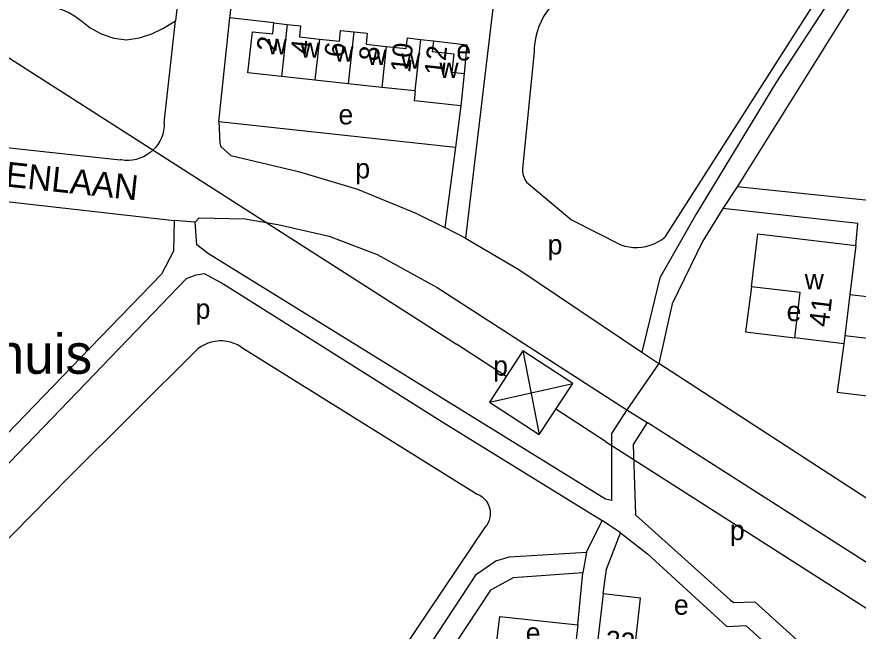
# Model space of a CAD drawing. Extents: x 161936 to 163647, y 386450 to 388633.
# Drawn here: x 162637.9 to 162807.2, y 386841.4 to 386965 of the extents above; entities that cross this region are included whole.
import ezdxf

# ---------------------------------------------------------------- set-up
doc = ezdxf.new("R2010")
doc.units = 0
for name, color, linetype in [('BLT_Basislijn', 7, 'Continuous'), ('BLT_Bebouwing', 7, 'Continuous'), ('BLT_Bebouwing_beschrifting', 7, 'Continuous'), ('BLT_Centroide', 7, 'Continuous'), ('BLT_Hoogspanningsmast_en_leidingen', 7, 'Continuous'), ('BLT_Huisnummer', 7, 'Continuous'), ('BLT_Huisnummer_ tussenligend', 7, 'Continuous'), ('BLT_Onderverdeling_panden', 7, 'Continuous'), ('BLT_Straatnaam', 7, 'Continuous'), ('BLT_Vlakafsluiter', 7, 'Continuous')]:
    doc.layers.add(name, color=color, linetype=linetype)

msp = doc.modelspace()

# ---------------------------------------------------------------- linework, layer by layer
at = {"layer": 'BLT_Basislijn'}
for p, q in [((162810.67, 386975.26), (162782.82, 386930.8)), ((162670.46, 386970.35), (162669.78, 386964.13)), ((162768.44, 386920.78), (162799.34, 386969.19)), ((162733.65, 386966.67), (162728.13, 386920.43)), ((162678.53, 386943.92), (162680.74, 386964.74)), ((162689.6, 386963.73), (162680.74, 386964.74)), ((162667.53, 386943.66), (162669.78, 386964.13)), ((162741.96, 386957.99), (162739.71, 386935.06)), ((162727.22, 386947.08), (162726.14, 386938.76)), ((162595.53, 386943.03), (162658.65, 386936.22)), ((162678.53, 386943.92), (162726.14, 386938.76)), ((162726.14, 386938.76), (162724.03, 386922.61)), ((162740.46, 386931.68), (162749.51, 386924.15)), ((162782.82, 386930.8), (162779.98, 386926.44)), ((162621.29, 386929.43), (162669.51, 386924.01)), ((162673.75, 386923.68), (162669.51, 386924.01)), ((162749.51, 386924.15), (162759.43, 386919.09)), ((162728.13, 386920.43), (162724.03, 386922.61)), ((162652.62, 386898.36), (162619.58, 386864.31)), ((162682.94, 386898.57), (162730.49, 386868.98)), ((162763.63, 386897.48), (162767.1, 386895.21)), ((162760.64, 386885.93), (162764.7, 386883.35)), ((162752.51, 386857.26), (162755.67, 386863.67)), ((162759.38, 386861.14), (162755.67, 386863.67)), ((162732, 386862.15), (162709.09, 386828.13)), ((162752.51, 386857.26), (162751.78, 386853.1)), ((162750.74, 386842.67), (162751.78, 386853.1)), ((162750.74, 386842.67), (162750.17, 386837.23))]:
    msp.add_line(p, q, dxfattribs=at)
for points in [[(162994.68, 387190.62), (162985.54, 387189.48), (162980.86, 387188.14), (162974.88, 387184.86), (162966.28, 387177.45), (162938.28, 387149.79), (162903.24, 387114.51), (162892.82, 387104.85), (162888.74, 387100), (162884.14, 387095.5), (162876.92, 387087.93), (162850.19, 387044.96), (162849.96, 387039.13), (162825.52, 387004.78), (162807.9, 386978.22), (162790.61, 386951.66), (162774.68, 386925.41), (162767.27, 386912.48), (162763.63, 386897.48)], [(162680.74, 386964.74), (162680.79, 386965.14), (162681.33, 386970.24)], [(162746.56, 386968.46), (162745.8, 386967.67), (162745.1, 386966.83), (162744.46, 386965.93), (162743.88, 386965), (162743.38, 386964.02), (162742.95, 386963.01), (162742.6, 386961.97), (162742.32, 386960.91), (162742.12, 386959.83), (162742, 386958.74), (162741.96, 386957.99)], [(162636.86, 386966.9), (162638.31, 386967.25), (162639.7, 386967.41), (162641.28, 386967.53), (162643.04, 386967.43), (162644.78, 386967.13), (162646.75, 386966.48), (162648.36, 386965.83), (162649.48, 386965.18), (162650.94, 386964.08), (162652.61, 386962.77), (162654.82, 386961.53), (162657.39, 386960.69), (162659.95, 386960.37), (162662.58, 386960.75), (162665, 386961.56), (162667.25, 386962.63), (162669.78, 386964.13)], [(162721.71, 386960.14), (162728.42, 386959.32), (162727.92, 386953.54)], [(162667.53, 386943.66), (162667.51, 386942.89), (162667.4, 386942.13), (162667.22, 386941.38), (162666.96, 386940.65), (162666.63, 386939.96), (162666.23, 386939.3), (162665.76, 386938.69), (162665.24, 386938.13), (162664.65, 386937.62), (162664.02, 386937.19), (162663.34, 386936.82), (162662.63, 386936.52), (162661.9, 386936.29), (162661.14, 386936.14), (162660.37, 386936.08), (162659.6, 386936.09), (162658.84, 386936.18), (162658.65, 386936.22)], [(162678.53, 386943.92), (162678.69, 386939.54), (162678.94, 386938.89), (162680.92, 386937.07), (162694.55, 386933.88), (162706.41, 386930.3), (162718.19, 386925.45), (162724.03, 386922.61)], [(162739.71, 386935.06), (162739.63, 386934.48), (162739.63, 386933.9), (162739.72, 386933.32), (162739.88, 386932.76), (162740.11, 386932.22), (162740.46, 386931.68)], [(162826.53, 386916.88), (162825.28, 386917.02), (162810.88, 386918.66), (162811.45, 386927.66), (162811.19, 386927.82), (162782.82, 386930.8)], [(162779.98, 386926.44), (162775.86, 386919.8), (162769.73, 386907.21), (162767.1, 386895.21)], [(162806.71, 386918.97), (162807.11, 386923.42), (162779.98, 386926.44)], [(162669.51, 386924.01), (162669.39, 386917.8), (162667, 386913.18), (162652.62, 386898.36)], [(162673.75, 386923.68), (162674.59, 386924.54), (162683.81, 386924.32), (162690.36, 386923.18), (162700.69, 386920.83), (162710.38, 386917.13), (162722.46, 386910.53), (162760.64, 386885.93)], [(162760.64, 386885.93), (162757.51, 386881.16), (162757.57, 386867.7), (162756.32, 386867.95), (162676.46, 386917.32), (162674.07, 386919.13), (162673.75, 386923.68)], [(162728.13, 386920.43), (162738.88, 386914.14), (162763.63, 386897.48)], [(162759.43, 386919.09), (162760.25, 386918.84), (162761.08, 386918.67), (162761.93, 386918.58), (162762.79, 386918.57), (162763.64, 386918.64), (162764.48, 386918.78), (162765.31, 386919.01), (162766.1, 386919.31), (162766.87, 386919.69), (162767.6, 386920.13), (162768.29, 386920.64), (162768.44, 386920.78)], [(162595.82, 386824.09), (162600, 386831.84), (162603.73, 386838.75), (162607.51, 386844.2), (162612.64, 386850.73), (162672, 386912.35), (162673.96, 386913.05), (162675.55, 386913.34), (162679.51, 386911.21), (162723.77, 386883.3), (162755.67, 386863.67)], [(162785.74, 386910.67), (162784.49, 386901.63), (162794.44, 386900.38)], [(162682.94, 386898.57), (162682.28, 386898.96), (162681.58, 386899.28), (162680.85, 386899.52), (162680.1, 386899.68), (162679.34, 386899.76), (162678.57, 386899.77), (162677.8, 386899.69), (162677.05, 386899.54), (162676.32, 386899.31), (162675.61, 386899), (162674.95, 386898.62), (162674.32, 386898.18), (162674.15, 386898.04)], [(162804.32, 386899.21), (162802.99, 386889.44), (162814.57, 386888.06)], [(162674.15, 386898.04), (162648.27, 386872.27), (162622.49, 386846.17), (162607.47, 386828.51)], [(162853.85, 386884.48), (162834.75, 386858.69), (162833.3, 386857.45), (162831.4, 386856.66), (162828.38, 386856.44), (162826.79, 386856.65), (162825.58, 386857.29), (162767.1, 386895.21)], [(162764.7, 386883.35), (162761.89, 386878.93), (162762.37, 386864.79), (162781.5, 386847.61), (162782.13, 386847.17), (162786.38, 386847.26), (162796.3, 386838.28), (162812.79, 386827.68)], [(162812.79, 386827.68), (162817.86, 386835.81), (162821.06, 386841.79), (162821, 386845.16), (162820.58, 386846.26), (162818.29, 386849.14), (162764.7, 386883.35)], [(162730.49, 386868.98), (162731.02, 386868.73), (162731.5, 386868.41), (162731.94, 386868.02), (162732.32, 386867.58), (162732.63, 386867.09), (162732.88, 386866.57), (162733.05, 386866.01), (162733.14, 386865.44), (162733.15, 386864.86), (162733.09, 386864.28), (162732.94, 386863.72), (162732.72, 386863.18), (162732.43, 386862.68), (162732, 386862.15)], [(162755.84, 386848.89), (162756.51, 386853.89), (162759.38, 386861.14)], [(162759.38, 386861.14), (162764.81, 386856.95), (162780.78, 386842.31), (162784.57, 386842.55), (162794.31, 386833.67), (162810.14, 386823.51)], [(162661.65, 386775.48), (162664.93, 386775.58), (162682.28, 386792.61), (162690.83, 386802.02), (162710.87, 386823.14), (162730.35, 386852.86), (162734.26, 386855.57), (162737.03, 386856.36), (162752.51, 386857.26)], [(162751.78, 386853.1), (162737.76, 386852.15), (162733.21, 386849.62), (162713.48, 386819.82), (162685.72, 386789.9), (162668.98, 386773.51), (162667.84, 386771.52), (162660.65, 386765.14), (162658.15, 386764.81), (162649.02, 386750.01), (162641.22, 386740.6), (162625.22, 386726.02), (162609.61, 386709.09), (162600, 386697.67), (162591.31, 386687.35), (162590.52, 386686.01), (162600, 386682.53), (162607, 386679.96), (162609.68, 386679.36), (162610.07, 386679.27)], [(162733.82, 386833.96), (162735.09, 386844.31), (162750.74, 386842.67)]]:
    msp.add_lwpolyline(points, dxfattribs=at)
at = {"layer": 'BLT_Bebouwing'}
for p, q in [((162689.6, 386963.73), (162692.28, 386963.43)), ((162719.09, 386960.43), (162721.71, 386960.14)), ((162697.85, 386952.23), (162691.14, 386952.96)), ((162727.92, 386953.54), (162727.22, 386947.08)), ((162704.57, 386951.5), (162697.85, 386952.23)), ((162711.3, 386950.77), (162704.57, 386951.5)), ((162717.96, 386950.05), (162711.3, 386950.77)), ((162806.71, 386918.97), (162805.54, 386909.14)), ((162804.32, 386899.21), (162794.44, 386900.38)), ((162804.51, 386900.8), (162804.32, 386899.21)), ((162755.84, 386848.89), (162753.86, 386831.46))]:
    msp.add_line(p, q, dxfattribs=at)
for points in [[(162691.14, 386952.96), (162689.35, 386953.15), (162684.38, 386953.69), (162685.28, 386961.98), (162689.36, 386961.54), (162689.6, 386963.73)], [(162692.28, 386963.43), (162694.96, 386963.14), (162694.72, 386960.93), (162698.75, 386960.5)], [(162698.75, 386960.5), (162702.78, 386960.06), (162703.02, 386962.24), (162705.71, 386961.94)], [(162705.71, 386961.94), (162708.4, 386961.65), (162708.16, 386959.46), (162712.19, 386959.03)], [(162712.19, 386959.03), (162716.23, 386958.59), (162716.46, 386960.71), (162719.09, 386960.43)], [(162721.71, 386960.14), (162721.47, 386957.99), (162725.82, 386957.51), (162725.42, 386953.81), (162727.92, 386953.54)], [(162727.22, 386947.08), (162722.25, 386947.62), (162717.89, 386948.09), (162718.1, 386950.03), (162717.96, 386950.05)], [(162785.74, 386910.67), (162787.01, 386921.32), (162806.71, 386918.97)], [(162794.44, 386900.38), (162795.53, 386909.51), (162785.74, 386910.67)], [(162805.54, 386909.14), (162818.24, 386907.63), (162818.05, 386906.07), (162819.96, 386905.84), (162820.16, 386907.54), (162825.4, 386906.92)], [(162814.57, 386888.06), (162815.93, 386899.44), (162804.51, 386900.8)], [(162770.02, 386836.77), (162767.07, 386837.1), (162767.02, 386836.66), (162762.16, 386837.21), (162763.4, 386848.03), (162755.84, 386848.89)]]:
    msp.add_lwpolyline(points, dxfattribs=at)
at = {"layer": 'BLT_Hoogspanningsmast_en_leidingen'}
for p, q in [((162470.47, 387062.75), (162726.36, 386899.12)), ((162736.36, 386892.6), (162726.36, 386899.12)), ((162739.73, 386897.76), (162743, 386880.92)), ((162733, 386887.44), (162749.73, 386891.24)), ((162756.36, 386879.56), (162746.36, 386886.08)), ((162756.36, 386879.56), (163001.94, 386722.51))]:
    msp.add_line(p, q, dxfattribs=at)
msp.add_lwpolyline([(162739.73, 386897.76), (162733, 386887.44), (162743, 386880.92), (162749.73, 386891.24)], close=True, dxfattribs=at)
at = {"layer": 'BLT_Onderverdeling_panden'}
for p, q in [((162692.28, 386963.43), (162691.14, 386952.96)), ((162705.71, 386961.94), (162704.57, 386951.5)), ((162698.75, 386960.5), (162697.85, 386952.23)), ((162719.09, 386960.43), (162717.96, 386950.05)), ((162712.19, 386959.03), (162711.3, 386950.77)), ((162805.54, 386909.14), (162804.51, 386900.8))]:
    msp.add_line(p, q, dxfattribs=at)
at = {"layer": 'BLT_Vlakafsluiter'}
msp.add_line((162767.1, 386895.21), (162760.64, 386885.93), dxfattribs=at)

# ---------------------------------------------------------------- texts
at = {"layer": 'BLT_Bebouwing_beschrifting'}
msp.add_text('Gemeenschapshuis', height=8, dxfattribs=at).set_placement((162558.47, 386893.17))
at = {"layer": 'BLT_Centroide'}
for s, p in [('w', (162688.33, 386957.45)), ('w', (162694.95, 386956.72)), ('e', (162726.32, 386956.2)), ('w', (162701.78, 386955.98)), ('w', (162708.39, 386955.27)), ('w', (162715.19, 386954.52)), ('w', (162722.91, 386952.69)), ('e', (162702.6, 386943.32)), ('p', (162705.99, 386932.47)), ('p', (162744.7, 386917.17)), ('w', (162796.42, 386910.17)), ('p', (162673.84, 386904.24)), ('e', (162792.78, 386903.77)), ('p', (162733.73, 386892.78)), ('p', (162781.37, 386859.71)), ('e', (162770.11, 386844.7)), ('e', (162740.29, 386839.09))]:
    msp.add_text(s, height=4, dxfattribs=at).set_placement(p)
at = {"layer": 'BLT_Huisnummer'}
for s, rotation, p in [('2', 83.8027, (162690.08, 386957.87)), ('6', 83.814, (162703.7, 386956.67)), ('12', 83.8106, (162723.84, 386953.05)), ('41', 83.2043, (162801.24, 386902.44)), ('22', 353.5062, (162756.09, 386837.65))]:
    msp.add_text(s, height=4, rotation=rotation, dxfattribs=at).set_placement(p)
at = {"layer": 'BLT_Huisnummer_ tussenligend'}
for s, rotation, p in [('4', 83.8027, (162696.9, 386957.21)), ('10', 83.814, (162717.01, 386953.6)), ('8', 83.814, (162710.65, 386955.91))]:
    msp.add_text(s, height=4, rotation=rotation, dxfattribs=at).set_placement(p)
at = {"layer": 'BLT_Straatnaam'}
msp.add_text('PLANETENLAAN', height=5, rotation=353.9595, dxfattribs=at).set_placement((162609.55, 386933.6))

doc.saveas('drawing.dxf')
